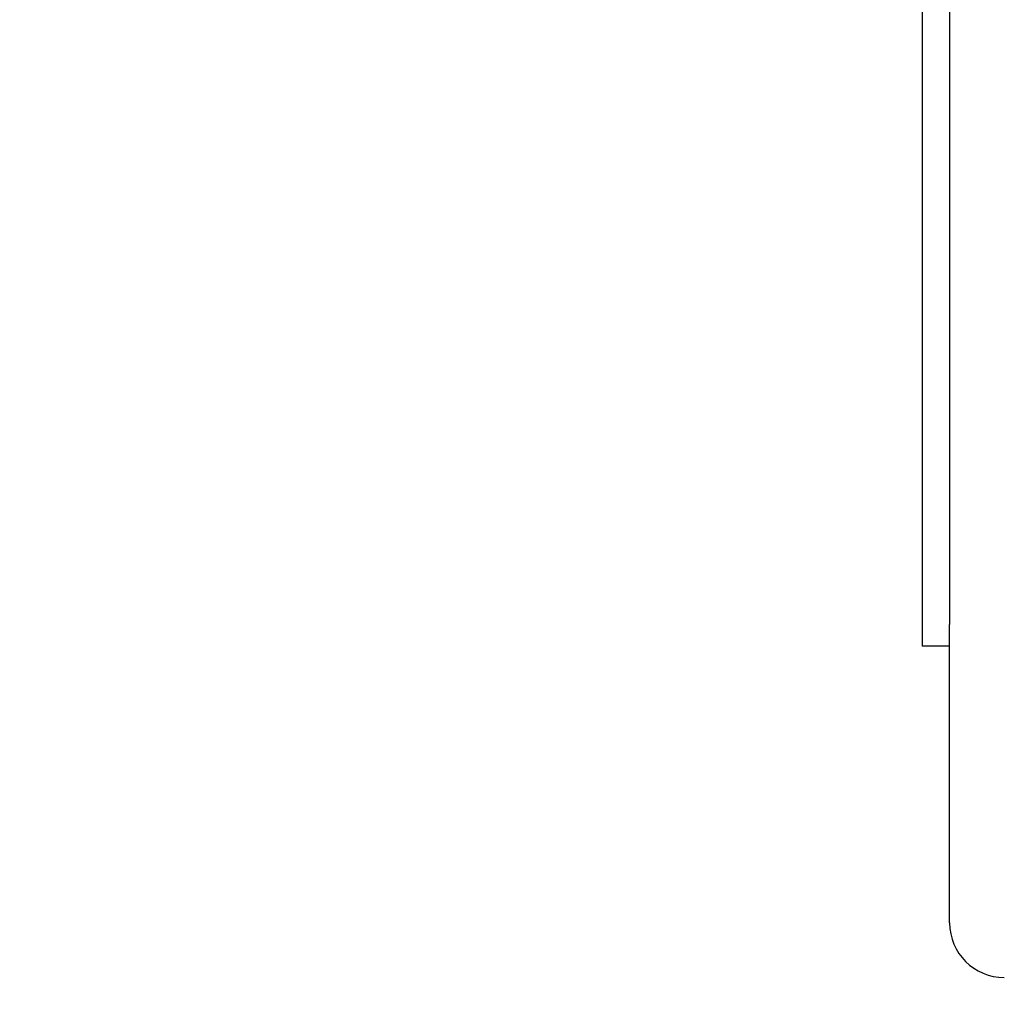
# Model space of a CAD drawing. Header units: inches. Extents: x 18 to 846, y -44 to 561.
# Tile 284 of 642: x 276 to 290, y 439 to 453. Entities that reach past the tile are written whole.
import ezdxf

# ---------------------------------------------------------------- set-up
doc = ezdxf.new("R2010")
doc.units = ezdxf.units.IN
doc.header["$LTSCALE"] = 24
doc.header["$MEASUREMENT"] = 0
doc.layers.add('Dimension (ANSI)', color=7, linetype='Continuous', lineweight=25)
doc.layers.add('Visible (ANSI)', color=7, linetype='Continuous', lineweight=30)
doc.styles.add('Note Text (ANSI)', font='tahoma.ttf')
doc.dimstyles.new('SB Fraction-16 (ANSI)', dxfattribs={"dimscale": 24, "dimtxt": 0.125, "dimasz": 0.098425, "dimexe": 0.125, "dimexo": 0.0625, "dimgap": 0.031496, "dimtad": 0, "dimtih": 1, "dimtoh": 1, "dimdec": 4, "dimrnd": 1e-08, "dimzin": 0, "dimdsep": 46, "dimlunit": 5, "dimtxsty": 'Note Text (ANSI)', "dimcen": 0.09, "dimdle": 0.393701, "dimclrd": 256, "dimclre": 256, "dimclrt": 256, "dimadec": 0, "dimazin": 3, "dimtfac": 0.96, "dimtofl": 0, "dimtmove": 0, "dimatfit": 3, "dimfxl": 1, "dimfrac": 2, "dimtolj": 1, "dimtzin": 12, "dimlwd": -1, "dimlwe": -1, "dimarcsym": 0})

# ---------------------------------------------------------------- blocks, each defined once
blk = doc.blocks.new('*D18')
at = {"layer": 'Defpoints', "color": 0, "transparency": 16777216}
for p in [(336.178, 524.056), (247.36, 404.056), (336.178, 404.056)]:
    blk.add_point(p, dxfattribs=at)
at = {"layer": 'Dimension (ANSI)', "transparency": 16777216}
for p, q in [((334.678, 524.056), (244.36, 524.056)), ((247.36, 521.694), (247.36, 466.375)), ((247.36, 406.419), (247.36, 461.738)), ((334.678, 404.056), (244.36, 404.056))]:
    blk.add_line(p, q, dxfattribs=at)
for points in [[(246.966, 521.694), (247.753, 521.694), (247.36, 524.056)], [(246.966, 406.419), (247.753, 406.419), (247.36, 404.056)]]:
    blk.add_solid(points, dxfattribs=at)
at = {"layer": 'Dimension (ANSI)', "transparency": 16777216, "insert": (244.292, 465.619), "char_height": 3, "attachment_point": 1, "style": 'Note Text (ANSI)'}
blk.add_mtext('\\A1;120', dxfattribs=at)

msp = doc.modelspace()

# ---------------------------------------------------------------- linework, layer by layer
at = {"layer": 'Visible (ANSI)'}
for p, q in [((288.83199, 455.57313), (288.83199, 443.97842)), ((289.20699, 455.57313), (289.20699, 444.27516)), ((289.20699, 440.18141), (289.20699, 444.27516)), ((289.20699, 443.97842), (288.83199, 443.97842))]:
    msp.add_line(p, q, dxfattribs=at)
msp.add_arc((289.95699, 440.18141), 0.75, 180, 270, dxfattribs=at)

# ---------------------------------------------------------------- dimensions: what is measured, and where the dimension line sits
at = {"layer": 'Dimension (ANSI)'}
dim = msp.add_linear_dim(base=(247.35953, 404.0563), p1=(336.17843, 524.0563), p2=(336.17843, 404.0563), angle=90, dimstyle='SB Fraction-16 (ANSI)', override={"dimgap": 0.031496, "dimdec": 4, "dimtol": 0, "dimlim": 0, "dimtp": 0, "dimtm": 0, "dimtdec": 2, "dimatfit": 1}, dxfattribs=at)
dim.commit()
dim.dimension.update_dxf_attribs({"geometry": '*D18', "text_midpoint": (247.35953, 464.0563), "dimtype": 160})

doc.saveas('drawing.dxf')
